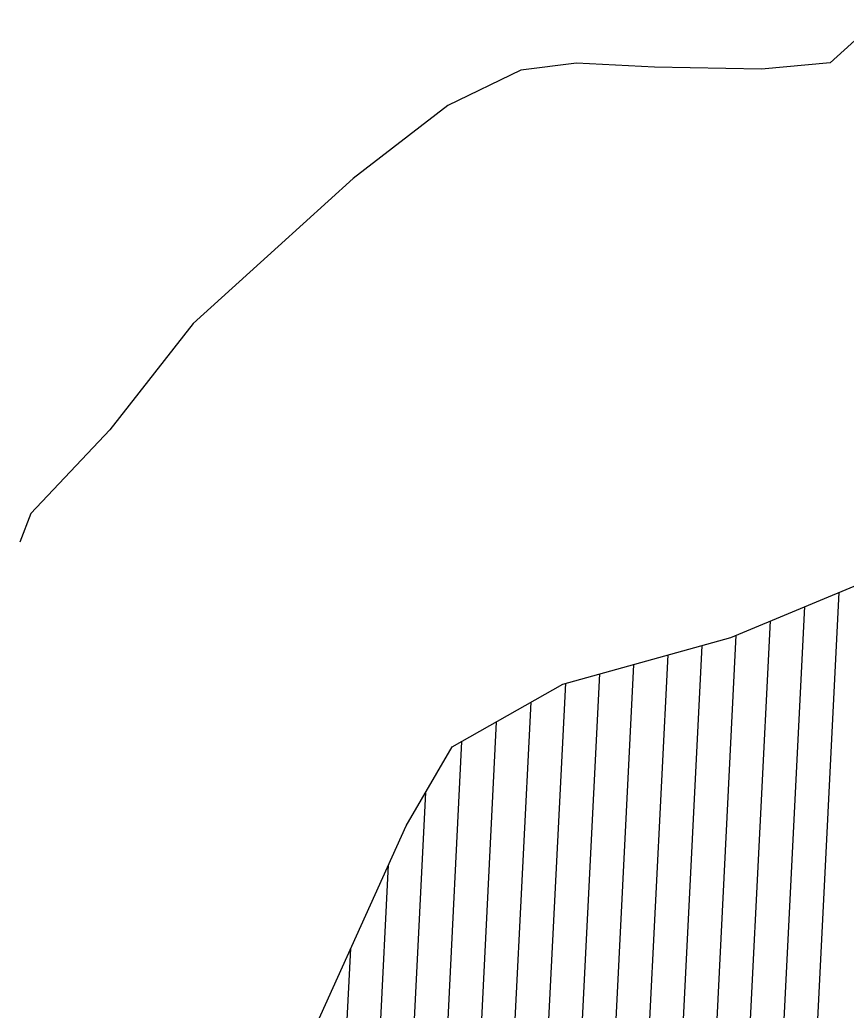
# Model space of a CAD drawing. Extents: x 1300404 to 1323571, y 234004 to 252077.
# Drawn here: x 1316391 to 1317621, y 244262 to 245736 of the extents above; entities that cross this region are included whole.
import ezdxf

# ---------------------------------------------------------------- set-up
doc = ezdxf.new("R2010")
doc.units = 0
doc.layers.add('R_Floodway', color=7, linetype='Continuous')
doc.layers.add('R_Flooplain', color=7, linetype='Continuous')

msp = doc.modelspace()

# ---------------------------------------------------------------- linework, layer by layer
at = {"layer": 'R_Floodway'}
for p, q in [((1317568.2, 244029.8), (1317611, 244884)), ((1317509, 243847.1), (1317559.9, 244862.7)), ((1317454.7, 243761.4), (1317508.8, 244841.4)), ((1317403.6, 243742.1), (1317457.6, 244820.2)), ((1317352.6, 243722.7), (1317406.8, 244804.9)), ((1317301.6, 243703.4), (1317356, 244790.7)), ((1317249, 243652.7), (1317305.3, 244776.6)), ((1317196.2, 243599), (1317254.5, 244762.5)), ((1317141.7, 243510.9), (1317203.7, 244748.4)), ((1317061.4, 242907.7), (1317152.3, 244720.4)), ((1317008.8, 242856.5), (1317100.7, 244691.2)), ((1316956.2, 242805.3), (1317049.2, 244661.9)), ((1316903.7, 242757), (1316995.4, 244586.3)), ((1316851.4, 242712.5), (1316939.9, 244478.2)), ((1316799.1, 242667.6), (1316883.6, 244353.6))]:
    msp.add_line(p, q, dxfattribs=at)
msp.add_lwpolyline([(1314910.2, 242704.1), (1315187.4, 242830.5), (1315532.1, 242948.6), (1315904.8, 243096.8), (1316163.1, 243183), (1316320, 243223.5), (1316365.8, 243269.6), (1316331.9, 243414), (1316310.5, 243519.2), (1316371.5, 243772.6), (1316440.4, 243940.9), (1316516.3, 244055.6), (1316743.6, 244150.6), (1316811.1, 244193.2), (1316966.1, 244536.2), (1317034.8, 244653.7), (1317199.2, 244747.1), (1317449.4, 244816.7), (1317657, 244903.1)], dxfattribs=at)
at = {"layer": 'R_Flooplain'}
for p, q in [((1317668.2, 245736.1), (1317597.3, 245671.9)), ((1317219.8, 245671.5), (1317137, 245661.2)), ((1317335.7, 245665.7), (1317219.8, 245671.5)), ((1317495.2, 245662.5), (1317335.7, 245665.7)), ((1317597.3, 245671.9), (1317495.2, 245662.5)), ((1317137, 245661.2), (1317028, 245608.6)), ((1317028, 245608.6), (1316887, 245499.6)), ((1316887, 245499.6), (1316775.6, 245398.7)), ((1316775.6, 245398.7), (1316648.9, 245284.1)), ((1316648.9, 245284.1), (1316524.8, 245125.9)), ((1316524.8, 245125.9), (1316407.3, 245001.1)), ((1316407.3, 245001.1), (1316390.7, 244958.4))]:
    msp.add_line(p, q, dxfattribs=at)

doc.saveas('drawing.dxf')
